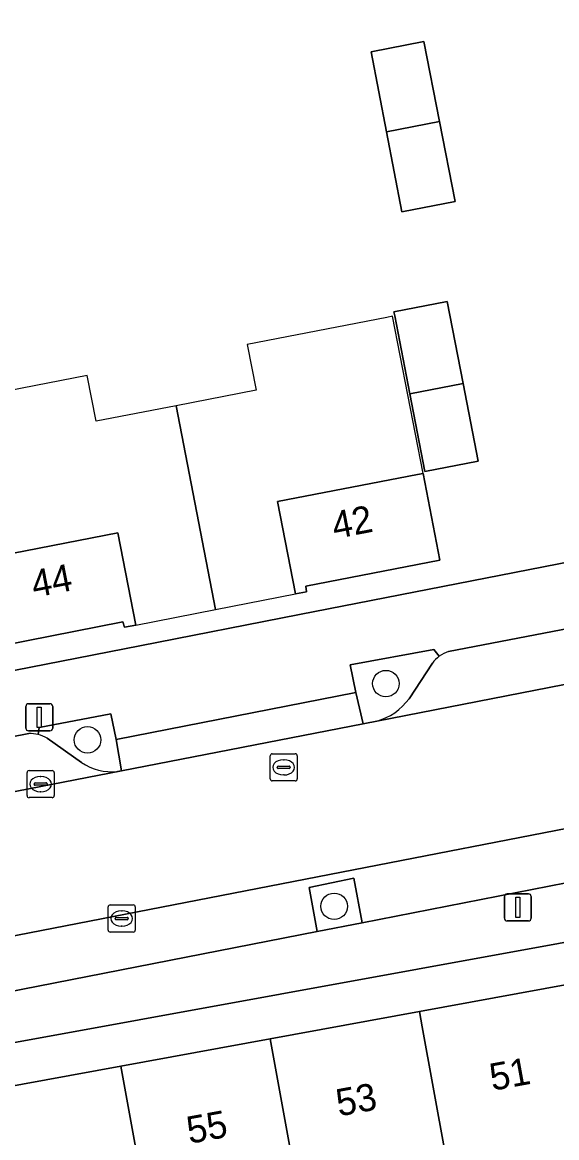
# Model space of a CAD drawing. Extents: x 160377 to 161131, y 383938 to 384853.
# Drawn here: x 160713.26 to 160732.96, y 384495.91 to 384537.03 of the extents above; entities that cross this region are included whole.
import ezdxf

# ---------------------------------------------------------------- set-up
doc = ezdxf.new("R2010")
doc.units = 0
for name, color, linetype in [('IMGEO_Boom', 7, 'Continuous'), ('IMGEO_Erf', 7, 'Continuous'), ('IMGEO_Groenvoorziening', 7, 'Continuous'), ('IMGEO_Kolk', 7, 'Continuous'), ('IMGEO_Lichtmast', 7, 'Continuous'), ('IMGEO_Pand', 7, 'Continuous'), ('IMGEO_Pand_nummerreeks', 7, 'Continuous'), ('IMGEO_Pand_overbouw', 7, 'Continuous'), ('IMGEO_Parkeervlak_open', 7, 'Continuous'), ('IMGEO_Rijbaan_lokaal_open', 7, 'Continuous'), ('IMGEO_Rioolput', 7, 'Continuous'), ('IMGEO_Voetpad_open', 7, 'Continuous')]:
    doc.layers.add(name, color=color, linetype=linetype)

msp = doc.modelspace()

# ---------------------------------------------------------------- linework, layer by layer
at = {"layer": 'IMGEO_Boom'}
for centre in [(160726.662, 384512.651), (160715.661, 384510.579), (160724.754, 384504.442)]:
    msp.add_circle(centre, 0.489, dxfattribs=at)
at = {"layer": 'IMGEO_Erf'}
for points in [[(160742.043, 384557.929), (160741.675, 384559.771), (160712.316, 384578.736), (160711.06, 384579.547), (160690.284, 384592.968), (160678.608, 384600.475), (160670.645, 384605.594), (160652.047, 384589.687), (160648.865, 384586.974), (160652.625, 384581.692), (160662.829, 384567.417), (160665.29, 384560.709), (160670.064, 384547.52), (160670.583, 384546.086), (160681.057, 384517.15), (160682.984, 384507.279), (160717.593, 384514.044), (160723.481, 384515.195), (160749.399, 384520.262)], [(160726.682, 384532.987), (160726.115, 384535.937), (160728.066, 384536.317), (160728.642, 384533.37), (160729.218, 384530.424), (160727.248, 384530.039)], [(160728.921, 384526.737), (160729.507, 384523.718), (160730.065, 384520.847), (160728.101, 384520.466), (160727.544, 384523.338), (160726.987, 384526.209), (160726.958, 384526.356)], [(160691.603, 384519.309), (160696.398, 384520.249), (160701.193, 384521.188), (160705.987, 384522.128), (160710.782, 384523.068), (160711.912, 384517.267), (160716.78, 384518.215), (160717.444, 384514.809), (160717.025, 384514.727), (160716.963, 384514.925), (160712.537, 384514.06), (160707.752, 384513.125), (160702.957, 384512.188), (160698.162, 384511.251), (160693.366, 384510.314), (160688.571, 384509.377), (160683.77, 384508.439), (160682.014, 384517.429), (160686.809, 384518.369)], [(160728.032, 384520.401), (160728.653, 384517.202), (160723.706, 384516.241), (160723.737, 384516.035), (160723.333, 384515.956), (160722.672, 384519.361), (160727.826, 384520.361)], [(160733.41, 384501.572), (160743.969, 384503.506), (160744.111, 384503.532), (160747.441, 384504.142), (160747.616, 384504.174), (160749.48, 384504.514), (160748.356, 384505.867), (160702.23, 384497.471), (160702.513, 384495.915), (160711.376, 384497.537), (160716.884, 384498.546), (160722.393, 384499.555), (160727.901, 384500.564)]]:
    msp.add_lwpolyline(points, close=True, dxfattribs=at)
at = {"layer": 'IMGEO_Groenvoorziening'}
for points in [[(160728.631, 384513.661), (160728.426, 384513.909), (160725.351, 384513.342), (160725.554, 384512.33), (160725.821, 384511.164), (160726.323, 384511.268)], [(160727.517, 384512.096), (160728.38, 384513.404)], [(160716.712, 384510.597), (160716.524, 384511.533), (160713.882, 384511.033), (160713.844, 384510.773)], [(160714.178, 384510.636), (160715.439, 384509.748)], [(160716.761, 384509.413), (160716.914, 384509.435), (160716.712, 384510.597)]]:
    msp.add_lwpolyline(points, dxfattribs=at)
msp.add_lwpolyline([(160724.13, 384503.516), (160725.782, 384503.839), (160725.475, 384505.483), (160723.832, 384505.141)], close=True, dxfattribs=at)
for centre, radius, start, end in [((160729.265, 384512.79), 1.077, 126.078, 145.2754), ((160725.724, 384513.406), 2.221, 285.6426, 323.8375), ((160713.554, 384509.591), 1.217, 59.1668, 76.2283), ((160716.555, 384511.377), 1.975, 235.5842, 275.9764)]:
    msp.add_arc(centre, radius, start, end, dxfattribs=at)
at = {"layer": 'IMGEO_Kolk'}
for p, q in [((160713.431, 384508.522), (160713.431, 384509.374)), ((160713.506, 384509.448), (160714.358, 384509.448)), ((160713.919, 384509.228), (160713.944, 384509.228)), ((160714.432, 384509.374), (160714.432, 384508.522)), ((160713.69, 384508.942), (160713.69, 384508.954)), ((160714.128, 384508.905), (160713.73, 384508.905)), ((160713.733, 384508.991), (160714.131, 384508.991)), ((160714.174, 384508.954), (160714.174, 384508.942)), ((160714.358, 384508.448), (160713.506, 384508.448)), ((160713.942, 384508.668), (160713.917, 384508.668)), ((160716.422, 384503.567), (160716.422, 384504.419)), ((160716.497, 384504.493), (160717.349, 384504.493)), ((160716.91, 384504.273), (160716.935, 384504.273)), ((160717.423, 384504.419), (160717.423, 384503.567)), ((160716.681, 384503.987), (160716.681, 384503.999)), ((160717.119, 384503.95), (160716.721, 384503.95)), ((160716.724, 384504.036), (160717.122, 384504.036)), ((160717.165, 384503.999), (160717.165, 384503.987)), ((160717.349, 384503.493), (160716.497, 384503.493)), ((160716.933, 384503.713), (160716.908, 384503.713))]:
    msp.add_line(p, q, dxfattribs=at)
for points in [[(160713.431, 384508.522), (160713.431, 384509.374)], [(160713.506, 384509.448), (160714.358, 384509.448)], [(160714.432, 384509.374), (160714.432, 384508.522)], [(160714.358, 384508.448), (160713.506, 384508.448)], [(160716.422, 384503.567), (160716.422, 384504.419)], [(160716.497, 384504.493), (160717.349, 384504.493)], [(160717.423, 384504.419), (160717.423, 384503.567)], [(160717.349, 384503.493), (160716.497, 384503.493)]]:
    msp.add_lwpolyline(points, dxfattribs=at)
for centre, radius, start, end in [((160713.508, 384509.372), 0.0765, 91.552, 178.448), ((160713.508, 384509.372), 0.0765, 91.552, 178.448), ((160714.356, 384509.372), 0.0765, 1.552, 88.448), ((160714.356, 384509.372), 0.0765, 1.552, 88.448), ((160713.73, 384508.951), 0.0403, 85.8775, 175.7526), ((160713.727, 384508.941), 0.0366, 178.938, 274.7102), ((160714.131, 384508.948), 0.043, 264.8664, 352.4533), ((160714.135, 384508.953), 0.0386, 1.7309, 96.639), ((160713.508, 384508.524), 0.0765, 181.552, 268.448), ((160713.508, 384508.524), 0.0765, 181.552, 268.448), ((160714.356, 384508.524), 0.0765, 271.552, 358.448), ((160714.356, 384508.524), 0.0765, 271.552, 358.448), ((160716.499, 384504.417), 0.0765, 91.552, 178.448), ((160716.499, 384504.417), 0.0765, 91.552, 178.448), ((160717.347, 384504.417), 0.0765, 1.552, 88.448), ((160717.347, 384504.417), 0.0765, 1.552, 88.448), ((160716.721, 384503.996), 0.0403, 85.8775, 175.7526), ((160716.718, 384503.986), 0.0366, 178.938, 274.7102), ((160717.122, 384503.993), 0.043, 264.8664, 352.4533), ((160717.126, 384503.998), 0.0386, 1.7309, 96.639), ((160716.499, 384503.569), 0.0765, 181.552, 268.448), ((160716.499, 384503.569), 0.0765, 181.552, 268.448), ((160717.347, 384503.569), 0.0765, 271.552, 358.448), ((160717.347, 384503.569), 0.0765, 271.552, 358.448)]:
    msp.add_arc(centre, radius, start, end, dxfattribs=at)
for centre, major_axis, ratio, start_param, end_param in [((160713.918, 384508.948), (-0.387, 0.002), 0.722429, 4.712389, 7.853982), ((160713.943, 384508.948), (-0.39, 0.002), 0.717154, 1.570796, 4.712389), ((160716.909, 384503.993), (-0.387, 0.002), 0.722429, 4.712389, 7.853982), ((160716.934, 384503.993), (-0.39, 0.002), 0.717154, 1.570796, 4.712389)]:
    msp.add_ellipse(centre, major_axis=major_axis, ratio=ratio, start_param=start_param, end_param=end_param, dxfattribs=at)
at = {"layer": 'IMGEO_Lichtmast'}
for p, q in [((160713.388, 384511.011), (160713.388, 384511.811)), ((160713.388, 384511.811), (160713.388, 384511.011)), ((160713.488, 384511.911), (160714.278, 384511.911)), ((160714.278, 384511.911), (160713.488, 384511.911)), ((160714.378, 384511.811), (160714.378, 384511.011)), ((160714.378, 384511.011), (160714.378, 384511.811)), ((160714.278, 384510.911), (160713.488, 384510.911)), ((160713.488, 384510.911), (160714.278, 384510.911)), ((160731.029, 384504.002), (160731.029, 384504.802)), ((160731.029, 384504.802), (160731.029, 384504.002)), ((160731.129, 384504.902), (160731.919, 384504.902)), ((160731.919, 384504.902), (160731.129, 384504.902)), ((160732.019, 384504.802), (160732.019, 384504.002)), ((160732.019, 384504.002), (160732.019, 384504.802)), ((160731.919, 384503.902), (160731.129, 384503.902)), ((160731.129, 384503.902), (160731.919, 384503.902))]:
    msp.add_line(p, q, dxfattribs=at)
for points in [[(160713.808, 384511.786), (160713.958, 384511.786), (160713.958, 384511.036), (160713.808, 384511.036), (160713.808, 384511.786)], [(160731.449, 384504.777), (160731.599, 384504.777), (160731.599, 384504.027), (160731.449, 384504.027), (160731.449, 384504.777)]]:
    msp.add_lwpolyline(points, dxfattribs=at)
for centre, start, end in [((160713.488, 384511.811), 90, 180), ((160713.488, 384511.811), 90, 180), ((160714.278, 384511.811), 0, 90), ((160714.278, 384511.811), 360, 90), ((160713.488, 384511.011), 180, 270), ((160713.488, 384511.011), 180, 270), ((160714.278, 384511.011), 270, 0), ((160714.278, 384511.011), 270, 0), ((160731.129, 384504.802), 90, 180), ((160731.129, 384504.802), 90, 180), ((160731.919, 384504.802), 0, 90), ((160731.919, 384504.802), 360, 90), ((160731.129, 384504.002), 180, 270), ((160731.129, 384504.002), 180, 270), ((160731.919, 384504.002), 270, 0), ((160731.919, 384504.002), 270, 0)]:
    msp.add_arc(centre, 0.1, start, end, dxfattribs=at)
at = {"layer": 'IMGEO_Pand'}
for points in [[(160728.066, 384536.317), (160726.115, 384535.937), (160726.682, 384532.987), (160728.642, 384533.37)], [(160728.642, 384533.37), (160726.682, 384532.987), (160727.248, 384530.039), (160729.218, 384530.424)], [(160728.921, 384526.737), (160726.958, 384526.356), (160726.987, 384526.209), (160727.544, 384523.338), (160729.507, 384523.718)], [(160729.507, 384523.718), (160727.544, 384523.338), (160728.101, 384520.466), (160730.065, 384520.847)], [(160728.032, 384520.401), (160727.826, 384520.361), (160722.672, 384519.361), (160723.333, 384515.956), (160723.737, 384516.035), (160723.706, 384516.241), (160728.653, 384517.202)], [(160716.78, 384518.215), (160711.912, 384517.267), (160712.537, 384514.06), (160716.963, 384514.925), (160717.025, 384514.727), (160717.444, 384514.809)], [(160735.181, 384491.847), (160733.696, 384500), (160733.41, 384501.572), (160727.901, 384500.564), (160728.004, 384500), (160729.673, 384490.836)], [(160724.165, 384489.825), (160729.673, 384490.836), (160728.004, 384500), (160727.901, 384500.564), (160722.393, 384499.555)], [(160716.884, 384498.546), (160718.657, 384488.813), (160724.165, 384489.825), (160722.393, 384499.555)], [(160711.376, 384497.537), (160713.149, 384487.802), (160718.657, 384488.813), (160716.884, 384498.546)]]:
    msp.add_lwpolyline(points, close=True, dxfattribs=at)
at = {"layer": 'IMGEO_Pand_overbouw'}
for points in [[(160726.908, 384526.193), (160726.702, 384526.153), (160721.547, 384525.154), (160721.875, 384523.468), (160718.925, 384522.896), (160720.382, 384515.381), (160723.333, 384515.956), (160722.672, 384519.361), (160727.826, 384520.361), (160728.032, 384520.401)], [(160718.925, 384522.896), (160715.98, 384522.325), (160715.65, 384524.011), (160710.782, 384523.068), (160711.912, 384517.267), (160716.78, 384518.215), (160717.444, 384514.809), (160720.382, 384515.381)]]:
    msp.add_lwpolyline(points, close=True, dxfattribs=at)
at = {"layer": 'IMGEO_Parkeervlak_open'}
for points in [[(160739.835, 384515.926), (160728.974, 384513.831)], [(160726.323, 384511.268), (160725.821, 384511.164), (160743.248, 384514.579)], [(160728.38, 384513.404), (160727.517, 384512.096)], [(160713.495, 384510.81), (160709.802, 384510.082), (160710.119, 384508.492), (160708.183, 384508.112), (160707.889, 384509.705), (160696.156, 384507.393), (160696.493, 384505.812), (160694.589, 384505.449), (160694.314, 384507.03), (160688.207, 384505.827)], [(160715.439, 384509.748), (160714.178, 384510.636)], [(160685.86, 384503.41), (160685.714, 384503.375), (160716.914, 384509.435)], [(160743.994, 384509.389), (160686.58, 384498.232), (160686.513, 384498.219)], [(160716.914, 384509.435), (160716.761, 384509.413)], [(160724.13, 384503.516), (160723.832, 384505.141), (160725.475, 384505.483), (160725.782, 384503.839), (160734.561, 384505.557), (160741.599, 384506.921)], [(160689.896, 384496.817), (160700.435, 384498.879), (160700.119, 384500.512), (160702.017, 384500.885), (160702.355, 384499.255), (160724.13, 384503.516)]]:
    msp.add_lwpolyline(points, dxfattribs=at)
for centre, radius, start, end in [((160729.284, 384512.775), 1.101, 106.3498, 126.3787), ((160729.265, 384512.79), 1.077, 126.078, 145.2754), ((160725.724, 384513.406), 2.221, 285.6426, 323.8375), ((160713.541, 384509.582), 1.229, 75.7417, 92.1548), ((160713.554, 384509.591), 1.217, 59.1668, 76.2283), ((160716.555, 384511.377), 1.975, 235.5842, 275.9764)]:
    msp.add_arc(centre, radius, start, end, dxfattribs=at)
at = {"layer": 'IMGEO_Rijbaan_lokaal_open'}
msp.add_lwpolyline([(160743.994, 384509.389), (160744.156, 384509.432), (160744.272, 384509.456), (160743.248, 384514.579), (160725.821, 384511.164), (160716.914, 384509.435), (160685.714, 384503.375), (160686.58, 384498.232)], close=True, dxfattribs=at)
at = {"layer": 'IMGEO_Rioolput'}
for p, q in [((160722.47, 384510.065), (160723.322, 384510.065)), ((160722.395, 384509.139), (160722.395, 384509.991)), ((160722.697, 384509.608), (160723.095, 384509.608)), ((160722.883, 384509.845), (160722.908, 384509.845)), ((160723.396, 384509.991), (160723.396, 384509.139)), ((160722.654, 384509.559), (160722.654, 384509.571)), ((160723.092, 384509.522), (160722.694, 384509.522)), ((160722.906, 384509.285), (160722.881, 384509.285)), ((160723.138, 384509.571), (160723.138, 384509.559)), ((160723.322, 384509.065), (160722.47, 384509.065))]:
    msp.add_line(p, q, dxfattribs=at)
for points in [[(160722.47, 384510.065), (160723.322, 384510.065)], [(160722.395, 384509.139), (160722.395, 384509.991)], [(160723.396, 384509.991), (160723.396, 384509.139)], [(160723.322, 384509.065), (160722.47, 384509.065)]]:
    msp.add_lwpolyline(points, dxfattribs=at)
for centre, radius, start, end in [((160722.472, 384509.989), 0.0765, 91.552, 178.448), ((160722.472, 384509.989), 0.0765, 91.552, 178.448), ((160723.32, 384509.989), 0.0765, 1.552, 88.448), ((160723.32, 384509.989), 0.0765, 1.552, 88.448), ((160722.694, 384509.568), 0.0403, 85.8775, 175.7526), ((160723.099, 384509.57), 0.0386, 1.7309, 96.639), ((160722.691, 384509.558), 0.0366, 178.938, 274.7102), ((160723.095, 384509.565), 0.043, 264.8664, 352.4533), ((160722.472, 384509.141), 0.0765, 181.552, 268.448), ((160722.472, 384509.141), 0.0765, 181.552, 268.448), ((160723.32, 384509.141), 0.0765, 271.552, 358.448), ((160723.32, 384509.141), 0.0765, 271.552, 358.448)]:
    msp.add_arc(centre, radius, start, end, dxfattribs=at)
for centre, major_axis, ratio, start_param, end_param in [((160722.882, 384509.565), (-0.387, 0.002), 0.722429, 4.712389, 7.853982), ((160722.907, 384509.565), (-0.39, 0.002), 0.717154, 1.570796, 4.712389)]:
    msp.add_ellipse(centre, major_axis=major_axis, ratio=ratio, start_param=start_param, end_param=end_param, dxfattribs=at)
at = {"layer": 'IMGEO_Voetpad_open'}
for points in [[(160818.393, 384535.428), (160814.707, 384533.039), (160790.946, 384528.391), (160785.079, 384527.244), (160759.828, 384522.305), (160757.353, 384521.841), (160751.078, 384520.595), (160749.399, 384520.262), (160723.481, 384515.195), (160717.593, 384514.044), (160682.984, 384507.279), (160680.437, 384506.971), (160680.951, 384504.783), (160681.144, 384502.714), (160682.351, 384502.826), (160682.165, 384504.852), (160687.745, 384505.957), (160687.9, 384505.71)], [(160728.974, 384513.831), (160739.835, 384515.926)], [(160716.524, 384511.533), (160716.712, 384510.597), (160725.554, 384512.33), (160725.351, 384513.342), (160728.426, 384513.909), (160728.631, 384513.661)], [(160713.844, 384510.773), (160713.882, 384511.033), (160716.524, 384511.533)], [(160688.207, 384505.827), (160694.314, 384507.03), (160696.156, 384507.393), (160707.889, 384509.705), (160709.802, 384510.082), (160713.495, 384510.81)], [(160741.599, 384506.921), (160734.561, 384505.557), (160725.782, 384503.839), (160724.13, 384503.516), (160702.355, 384499.255), (160700.435, 384498.879), (160689.896, 384496.817)], [(160675.404, 384486.813), (160675.535, 384486.616), (160675.88, 384486.183), (160676.022, 384486.022), (160679.533, 384487.97), (160687.518, 384494.794), (160700.75, 384497.202), (160702.23, 384497.471), (160748.356, 384505.867)]]:
    msp.add_lwpolyline(points, dxfattribs=at)
msp.add_lwpolyline([(160725.821, 384511.164), (160725.554, 384512.33), (160716.712, 384510.597), (160716.914, 384509.435)], close=True, dxfattribs=at)
for centre, radius, start, end in [((160729.284, 384512.775), 1.101, 106.3498, 126.3787), ((160713.541, 384509.582), 1.229, 75.7417, 92.1548)]:
    msp.add_arc(centre, radius, start, end, dxfattribs=at)

# ---------------------------------------------------------------- texts
at = {"layer": 'IMGEO_Pand_nummerreeks'}
for s, rotation, p in [('42', 10.9951, (160724.777, 384517.977)), ('44', 11.0581, (160713.697, 384515.815)), ('51', 10.3186, (160730.585, 384497.639)), ('53', 10.4033, (160724.925, 384496.695)), ('55', 10.4033, (160719.417, 384495.684))]:
    msp.add_text(s, height=1, rotation=rotation, dxfattribs=at).set_placement(p)

doc.saveas('drawing.dxf')
